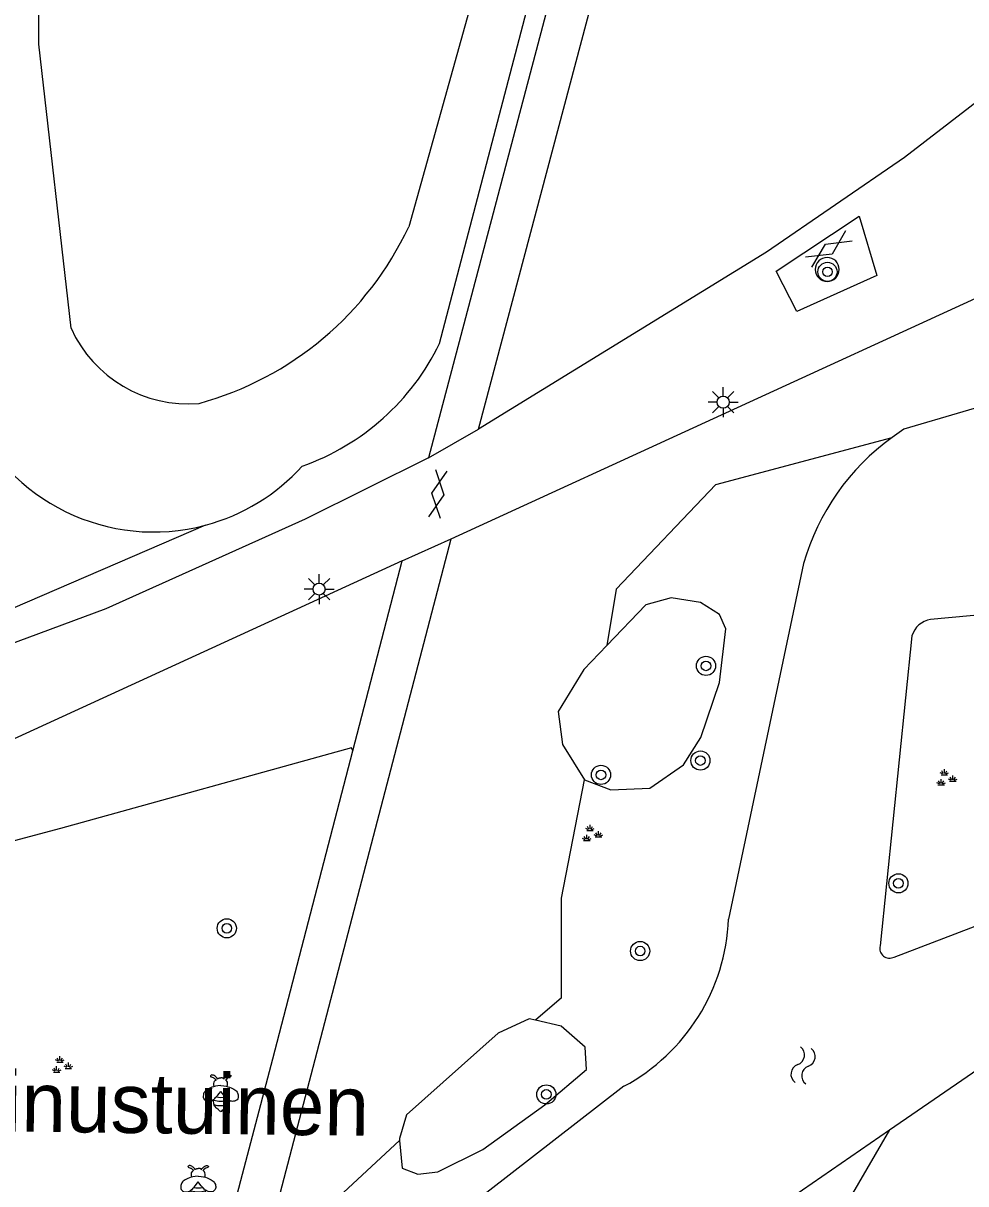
# Model space of a CAD drawing. Extents: x 132999 to 136000, y 398499 to 400501.
# Drawn here: x 134675.33 to 134714.65, y 399310.99 to 399359.43 of the extents above; entities that cross this region are included whole.
import ezdxf

# ---------------------------------------------------------------- set-up
doc = ezdxf.new("R2010")
doc.units = 0
for name, color, linetype in [('gg-anno-openbare ruimte label', 7, 'Continuous'), ('gg-knt-verharding', 7, 'Continuous'), ('gg-knt-verharding nz', 7, 'Continuous'), ('gg-kntw-bovenkant insteek waterloop', 7, 'Continuous'), ('gg-kntw-waterlijn', 7, 'Continuous'), ('gt-grn-groengrens', 7, 'Continuous'), ('gt-grn-weggrens', 7, 'Continuous'), ('gt-symb-boom', 7, 'Continuous'), ('gt-symb-gesloten verharding', 7, 'Continuous'), ('gt-symb-groenvak', 7, 'Continuous'), ('gt-symb-insectenhotel', 7, 'Continuous'), ('gt-symb-lichtmast', 7, 'Continuous'), ('gt-symb-watersymbool', 7, 'Continuous')]:
    doc.layers.add(name, color=color, linetype=linetype)

# ---------------------------------------------------------------- blocks, each defined once
blk = doc.blocks.new('gt0-BOOM')
at = {"layer": 'gt-symb-boom'}
for radius in [0.4, 0.2]:
    blk.add_circle((0, 0), radius, dxfattribs=at)
blk = doc.blocks.new('gt0-GRVAK')
at = {"layer": 'gt-symb-groenvak'}
for p, q in [((-0.11, 0.189), (-0.228, 0.24)), ((-0.182, 0.153), (0.088, 0.153)), ((-0.091, 0.211), (-0.156, 0.322)), ((-0.047, 0.214), (-0.047, 0.393)), ((-0.004, 0.211), (0.061, 0.322)), ((0.015, 0.189), (0.133, 0.24)), ((0.262, -0.052), (0.197, 0.059)), ((0.305, -0.049), (0.305, 0.13)), ((0.349, -0.052), (0.414, 0.059)), ((-0.245, -0.228), (-0.363, -0.177)), ((-0.318, -0.264), (-0.047, -0.264)), ((-0.226, -0.206), (-0.291, -0.095)), ((-0.183, -0.203), (-0.183, -0.024)), ((-0.139, -0.206), (-0.074, -0.095)), ((-0.12, -0.228), (-0.002, -0.177)), ((0.243, -0.074), (0.125, -0.023)), ((0.17, -0.11), (0.441, -0.11)), ((0.368, -0.074), (0.486, -0.023))]:
    blk.add_line(p, q, dxfattribs=at)
blk = doc.blocks.new('gt0-LMAST')
at = {"layer": 'gt-symb-lichtmast'}
for p, q in [((-0.005, 0.246), (-0.005, 0.621)), ((-0.182, 0.173), (-0.447, 0.438)), ((0.172, 0.173), (0.437, 0.438)), ((-0.255, -0.004), (-0.63, -0.004)), ((-0.182, -0.181), (-0.447, -0.446)), ((-0.005, -0.254), (-0.005, -0.629)), ((0.437, -0.446), (0.172, -0.181)), ((0.245, -0.004), (0.62, -0.004))]:
    blk.add_line(p, q, dxfattribs=at)
blk.add_circle((-0.005, -0.004), 0.25, dxfattribs=at)
blk = doc.blocks.new('gt0-INSEC')
at = {"layer": 'gt-symb-insectenhotel'}
for centre, radius, start, end in [((0, 0.823), 1.156, 255.1631, 284.8369), ((0, 0.434), 0.951, 253.1544, 286.8456), ((0, 1.013), 1.186, 260.8173, 279.1827)]:
    blk.add_arc(centre, radius, start, end, dxfattribs=at)
for points, degree in [([(-0.123, 0.585), (-0.18, 0.666), (-0.24, 0.723), (-0.305, 0.754), (-0.376, 0.766), (-0.426, 0.746), (-0.436, 0.698), (-0.395, 0.678), (-0.323, 0.666), (-0.256, 0.627), (-0.194, 0.535)], 3), ([(-0.268, 0.281), (-0.279, 0.315), (-0.297, 0.411), (-0.257, 0.503), (-0.221, 0.545), (-0.209, 0.556)], 3), ([(-0.137, 0.605), (-0.102, 0.622), (-0.06, 0.637), (0, 0.638)], 2), ([(0.137, 0.605), (0.102, 0.622), (0.06, 0.637), (0, 0.638)], 2), ([(0.123, 0.585), (0.18, 0.666), (0.24, 0.723), (0.305, 0.754), (0.376, 0.766), (0.426, 0.746), (0.436, 0.698), (0.395, 0.678), (0.323, 0.666), (0.256, 0.627), (0.194, 0.535)], 3), ([(0.268, 0.281), (0.279, 0.315), (0.297, 0.411), (0.257, 0.503), (0.221, 0.545), (0.209, 0.556)], 3), ([(0, 0.319), (-0.189, 0.306), (-0.373, 0.257), (-0.61, 0.143), (-0.708, 0.019), (-0.749, -0.168), (-0.673, -0.314), (-0.488, -0.357), (-0.335, -0.305), (-0.194, -0.178), (0, 0.077)], 3), ([(0, 0.319), (0.189, 0.306), (0.373, 0.257), (0.61, 0.143), (0.708, 0.019), (0.749, -0.168), (0.673, -0.314), (0.488, -0.357), (0.335, -0.305), (0.194, -0.178), (0, 0.077)], 3), ([(0, -0.766), (-0.043, -0.765), (-0.058, -0.708), (-0.194, -0.62), (-0.304, -0.459), (-0.299, -0.309), (-0.292, -0.258)], 3), ([(0, -0.766), (0.043, -0.765), (0.058, -0.708), (0.194, -0.62), (0.304, -0.459), (0.299, -0.309), (0.292, -0.258)], 3)]:
    blk.add_open_spline(points, degree=degree, dxfattribs=at)
blk = doc.blocks.new('gt0-INSEC_1')
at = {"layer": 'gt-symb-insectenhotel'}
for centre, radius, start, end in [((0, 0.823), 1.156, 255.1631, 284.8369), ((0, 0.434), 0.951, 253.1544, 286.8456), ((0, 1.013), 1.186, 260.8173, 279.1827)]:
    blk.add_arc(centre, radius, start, end, dxfattribs=at)
for points, degree in [([(-0.123, 0.585), (-0.18, 0.666), (-0.24, 0.723), (-0.305, 0.754), (-0.376, 0.766), (-0.426, 0.746), (-0.436, 0.698), (-0.395, 0.678), (-0.323, 0.666), (-0.256, 0.627), (-0.194, 0.535)], 3), ([(-0.268, 0.281), (-0.279, 0.315), (-0.297, 0.411), (-0.257, 0.503), (-0.221, 0.545), (-0.209, 0.556)], 3), ([(-0.137, 0.605), (-0.102, 0.622), (-0.06, 0.637), (0, 0.638)], 2), ([(0.137, 0.605), (0.102, 0.622), (0.06, 0.637), (0, 0.638)], 2), ([(0.123, 0.585), (0.18, 0.666), (0.24, 0.723), (0.305, 0.754), (0.376, 0.766), (0.426, 0.746), (0.436, 0.698), (0.395, 0.678), (0.323, 0.666), (0.256, 0.627), (0.194, 0.535)], 3), ([(0.268, 0.281), (0.279, 0.315), (0.297, 0.411), (0.257, 0.503), (0.221, 0.545), (0.209, 0.556)], 3), ([(0, 0.319), (-0.189, 0.306), (-0.373, 0.257), (-0.61, 0.143), (-0.708, 0.019), (-0.749, -0.168), (-0.673, -0.314), (-0.488, -0.357), (-0.335, -0.305), (-0.194, -0.178), (0, 0.077)], 3), ([(0, 0.319), (0.189, 0.306), (0.373, 0.257), (0.61, 0.143), (0.708, 0.019), (0.749, -0.168), (0.673, -0.314), (0.488, -0.357), (0.335, -0.305), (0.194, -0.178), (0, 0.077)], 3), ([(0, -0.766), (-0.043, -0.765), (-0.058, -0.708), (-0.194, -0.62), (-0.304, -0.459), (-0.299, -0.309), (-0.292, -0.258)], 3), ([(0, -0.766), (0.043, -0.765), (0.058, -0.708), (0.194, -0.62), (0.304, -0.459), (0.299, -0.309), (0.292, -0.258)], 3)]:
    blk.add_open_spline(points, degree=degree, dxfattribs=at)
blk = doc.blocks.new('gt0-WA')
at = {"layer": 'gt-symb-watersymbool'}
for centre, start, end in [((-0.323, 0.022), 28.0725, 151.9275), ((0.427, 0.422), 208.0725, 331.9275), ((-0.323, -0.428), 28.0725, 151.9275), ((0.427, -0.028), 208.0725, 331.9275)]:
    blk.add_arc(centre, 0.425, start, end, dxfattribs=at)
blk = doc.blocks.new('gt0-GESVH1')
at = {"layer": 'gt-symb-gesloten verharding'}
for p, q in [((-0.992, -0.261), (0.008, 0.239)), ((0.008, -0.261), (-0.992, 0.239)), ((0.008, 0.239), (1.008, -0.261)), ((1.008, 0.239), (0.008, -0.261))]:
    blk.add_line(p, q, dxfattribs=at)

msp = doc.modelspace()

# ---------------------------------------------------------------- linework, layer by layer
at = {"layer": 'gg-knt-verharding'}
for p, q in [((134702.261, 399379.28), (134692.23, 399341.297)), ((134694.316, 399342.482), (134703.766, 399378.119)), ((134693.175, 399337.917), (134723.749, 399351.942)), ((134691.129, 399336.992), (134672.502, 399328.447)), ((134689.072, 399329.067), (134691.129, 399336.992))]:
    msp.add_line(p, q, dxfattribs=at)
for points in [[(134718.394, 399358.676), (134712.091, 399353.819), (134706.326, 399349.868), (134694.316, 399342.482)], [(134692.23, 399341.297), (134687.083, 399338.736), (134678.774, 399334.991), (134666.285, 399330.357), (134658.14, 399327.792), (134650.833, 399326.134), (134650.429, 399326.192)], [(134681.58, 399293.895), (134681.838, 399294.447), (134693.175, 399337.917)], [(134680.239, 399295.264), (134685.735, 399316.21), (134689.072, 399329.067)]]:
    msp.add_lwpolyline(points, dxfattribs=at)
for start, end in [(0, 180), (180, 0)]:
    msp.add_arc((134708.865, 399349.153), 0.501, start, end, dxfattribs=at)
at = {"layer": 'gg-knt-verharding nz'}
msp.add_lwpolyline([(134710.202, 399351.375), (134710.936, 399348.895), (134707.594, 399347.404), (134706.738, 399349.083), (134710.202, 399351.375)], dxfattribs=at)
at = {"layer": 'gg-kntw-bovenkant insteek waterloop'}
for p, q in [((134692.699, 399346.066), (134700.873, 399377.284)), ((134707.876, 399336.88), (134704.753, 399322.041)), ((134716.966, 399334.885), (134713.178, 399334.546)), ((134712.399, 399333.861), (134711.077, 399320.926)), ((134711.657, 399320.458), (134715.335, 399321.861)), ((134711.468, 399313.251), (134715.629, 399316.116)), ((134700.388, 399315.063), (134691.672, 399308.319)), ((134700.271, 399305.541), (134711.468, 399313.251))]:
    msp.add_line(p, q, dxfattribs=at)
msp.add_lwpolyline([(134719.065, 399320.261), (134721.905, 399345.385), (134712.067, 399342.48), (134711.568, 399342.141)], dxfattribs=at)
for centre, radius, start, end in [((134683.587, 399350.498), 10.133, 289.51, 334.0631), ((134680.768, 399346.566), 8.369, 203.0469, 284.9858), ((134717.38, 399334.136), 9.892, 125.9822, 163.8979), ((134680.771, 399346.565), 8.367, 284.9697, 317.8217), ((134713.34, 399333.576), 0.984, 99.5047, 163.1477), ((134696.418, 399322.401), 8.343, 298.4163, 357.5287), ((134711.463, 399320.812), 0.403, 163.5072, 298.6929)]:
    msp.add_arc(centre, radius, start, end, dxfattribs=at)
at = {"layer": 'gg-kntw-waterlijn'}
msp.add_line((134698.073, 399374.826), (134691.407, 399350.934), dxfattribs=at)
msp.add_lwpolyline([(134677.324, 399346.696), (134675.978, 399358.556), (134675.978, 399377.836)], dxfattribs=at)
for centre, radius, start, end in [((134679.066, 399356.703), 13.623, 285.3024, 334.945), ((134682.204, 399348.897), 5.354, 204.2786, 274.8927)]:
    msp.add_arc(centre, radius, start, end, dxfattribs=at)
at = {"layer": 'gt-grn-groengrens'}
for p, q in [((134682.932, 399338.482), (134666.87, 399331.562)), ((134700.065, 399335.815), (134699.673, 399333.46)), ((134697.777, 399322.917), (134698.741, 399327.85)), ((134697.777, 399318.756), (134697.777, 399322.917)), ((134697.777, 399318.756), (134696.693, 399317.82)), ((134687.792, 399309.811), (134691.029, 399312.799))]:
    msp.add_line(p, q, dxfattribs=at)
for points in [[(134700.065, 399335.815), (134704.226, 399340.183), (134711.568, 399342.141)], [(134704.634, 399334.148), (134704.37, 399334.753), (134703.574, 399335.253), (134702.362, 399335.451), (134701.304, 399335.153), (134699.673, 399333.46)], [(134698.741, 399327.85), (134699.846, 399327.436), (134701.462, 399327.502), (134702.866, 399328.477), (134703.587, 399329.616), (134704.377, 399331.91), (134704.634, 399334.148)], [(134699.673, 399333.46), (134698.709, 399332.46), (134697.649, 399330.707), (134697.817, 399329.332), (134698.741, 399327.85)], [(134689.072, 399329.067), (134689.016, 399329.191), (134676.878, 399325.819), (134668.006, 399323.456)], [(134696.693, 399317.82), (134696.427, 399317.88), (134695.145, 399317.285), (134691.316, 399313.873), (134691.021, 399312.884), (134691.029, 399312.799)], [(134698.823, 399315.761), (134698.771, 399316.702), (134697.769, 399317.576), (134696.693, 399317.82)], [(134691.029, 399312.799), (134691.135, 399311.646), (134691.79, 399311.398), (134692.627, 399311.49), (134694.504, 399312.424), (134697.093, 399314.293), (134698.823, 399315.761)], [(134711.468, 399313.251), (134709.219, 399309.395), (134704.85, 399305.234), (134702.146, 399301.906), (134702.146, 399298.369), (134702.562, 399293.168), (134703.186, 399290.672), (134702.354, 399288.176), (134698.401, 399283.183), (134695.489, 399283.183), (134692.576, 399284.639), (134689.664, 399287.968), (134685.711, 399295.249), (134685.295, 399301.282), (134686.751, 399307.106), (134687.792, 399309.811)]]:
    msp.add_lwpolyline(points, dxfattribs=at)
at = {"layer": 'gt-grn-weggrens'}
for p, q in [((134692.23, 399341.297), (134694.316, 399342.482)), ((134691.129, 399336.992), (134693.175, 399337.917))]:
    msp.add_line(p, q, dxfattribs=at)

# ---------------------------------------------------------------- block references
at = {"layer": 'gt-symb-boom'}
for p in [(134708.877, 399349.052), (134703.809, 399332.608), (134703.576, 399328.656), (134699.429, 399328.059), (134711.835, 399323.535), (134683.822, 399321.656), (134701.062, 399320.707), (134697.15, 399314.725)]:
    msp.add_blockref('gt0-BOOM', p, dxfattribs=at)
at = {"layer": 'gt-symb-gesloten verharding'}
for p, rotation in [((134708.916, 399350.009), 33.03828460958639), ((134692.615, 399339.778), 81.72410717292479)]:
    msp.add_blockref('gt0-GESVH1', p, dxfattribs=dict(at, rotation=rotation))
at = {"layer": 'gt-symb-groenvak'}
for p in [(134713.798, 399327.908), (134699.018, 399325.581), (134676.907, 399315.921)]:
    msp.add_blockref('gt0-GRVAK', p, dxfattribs=at)
at = {"layer": 'gt-symb-insectenhotel'}
for name, p in [('gt0-INSEC_1', (134683.568, 399314.775)), ('gt0-INSEC', (134682.63, 399310.994))]:
    msp.add_blockref(name, p, dxfattribs=at)
at = {"layer": 'gt-symb-lichtmast'}
for p in [(134704.531, 399343.617), (134687.675, 399335.816)]:
    msp.add_blockref('gt0-LMAST', p, dxfattribs=at)
at = {"layer": 'gt-symb-watersymbool', "rotation": 81.48906580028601}
msp.add_blockref('gt0-WA', (134707.846, 399315.883), dxfattribs=at)

# ---------------------------------------------------------------- texts
at = {"layer": 'gg-anno-openbare ruimte label'}
msp.add_text('Quirinustuinen', height=2.5, rotation=359.3, dxfattribs=at).set_placement((134668.184, 399313.258))

doc.saveas('drawing.dxf')
